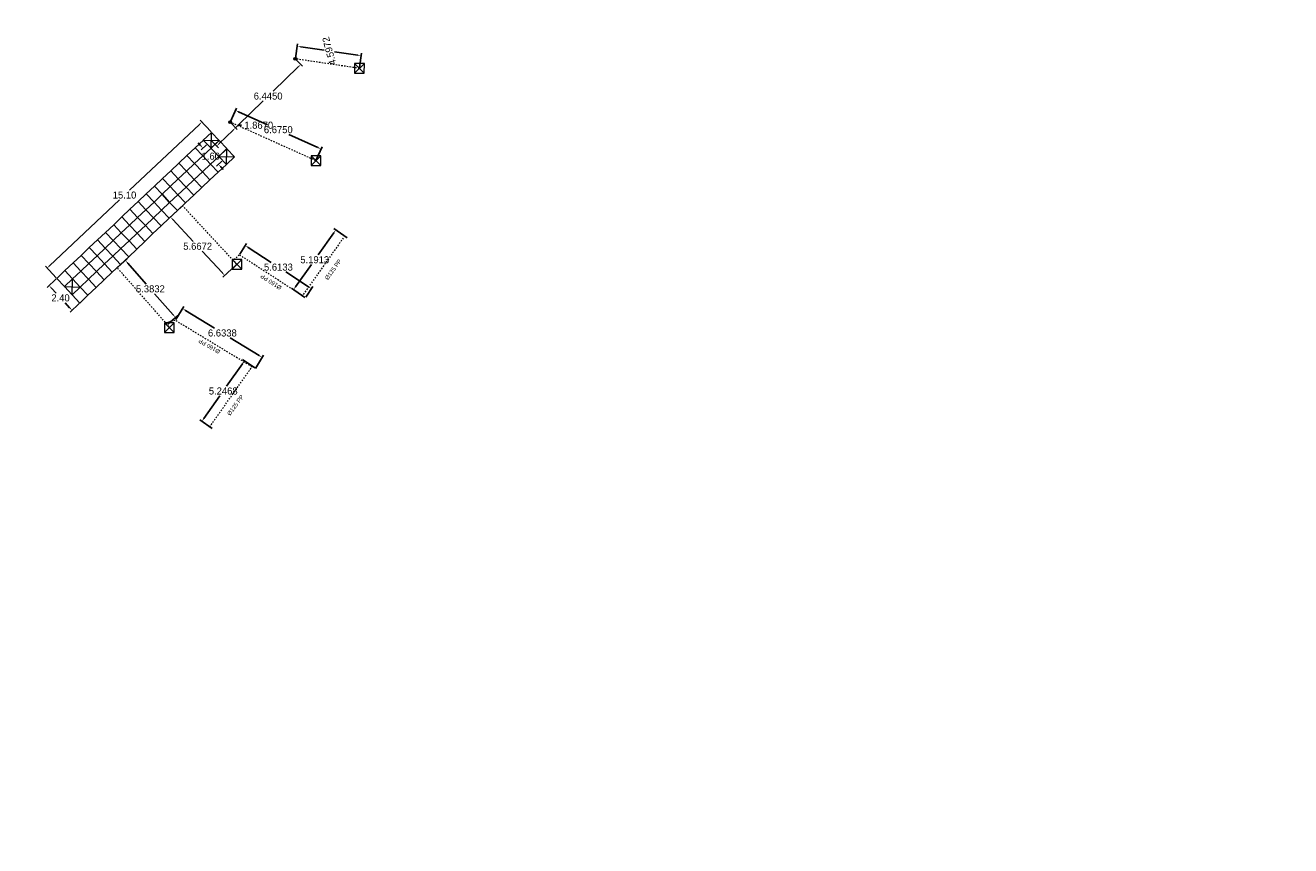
# Model space of a CAD drawing. Header units: inches. Extents: x 0 to 191500, y 0 to 342750.
# Tile 415 of 547: x 187658 to 187748, y 333514 to 333572. Entities that reach past the tile are written whole.
import ezdxf

# ---------------------------------------------------------------- set-up
doc = ezdxf.new("R2010")
doc.units = ezdxf.units.IN
doc.header["$MEASUREMENT"] = 0
doc.linetypes.add('RI-HWA_HUISAANSLUITING', pattern=[4.8, 3, -1.8])
doc.linetypes.add('RI-HWA_KOLKAANSLUITING', pattern=[4.3, 2.5, -1.8])
doc.layers.get('0').update_dxf_attribs({"lineweight": 20})
doc.layers.get('DefPoints').update_dxf_attribs({"lineweight": 20})
for name, color, linetype, lineweight in [('ECW', 150, 'Continuous', 20), ('N-WE-RI-HWA-MAATVOERING-T25', 151, 'Continuous', 20), ('N-WE-RI-HWA_HUISAANSLUITING', 150, 'RI-HWA_HUISAANSLUITING', 20), ('N-WE-RI-HWA_KOLK-S', 150, 'Continuous', 20), ('N-WE-RI-HWA_KOLKAANSLUITING_PP_160-G', 150, 'RI-HWA_KOLKAANSLUITING', 20), ('N-WE-RI-INLAAT', 7, 'Continuous', 20), ('Tekst algemeen', 7, 'Continuous', 20)]:
    doc.layers.add(name, color=color, linetype=linetype, lineweight=lineweight)
doc.styles.add('Roman', font='txt')
doc.dimstyles.get("Standard").update_dxf_attribs({"dimtxt": 0.18, "dimasz": 0.18, "dimexe": 0.18, "dimexo": 0.0625, "dimgap": 0.09, "dimtad": 0, "dimtih": 1, "dimtoh": 1, "dimdec": 4, "dimzin": 0, "dimdsep": 46, "dimtxsty": 'Standard', "dimcen": 0.09, "dimadec": 0, "dimazin": 0, "dimtfac": 1, "dimtdec": 4, "dimtofl": 0, "dimtmove": 0, "dimatfit": 3, "dimfxl": 1, "dimtolj": 1, "dimtzin": 0, "dimarcsym": 0})
picture_1 = doc.add_image_def('image1.ecw', size_in_pixel=(220000, 285000))

# ---------------------------------------------------------------- blocks, each defined once
blk = doc.blocks.new('*D3174')
at = {"layer": 'DefPoints', "color": 0, "transparency": 16777216}
for p in [(187670.396, 333565.524), (187671.083, 333564.795), (187660.098, 333554.436)]:
    blk.add_point(p, dxfattribs=at)
at = {"layer": 'N-WE-RI-HWA-MAATVOERING-T25', "color": 0, "lineweight": -2, "transparency": 16777216}
for p, q in [((187671.04, 333564.84), (187670.273, 333565.655)), ((187670.214, 333565.352), (187665.264, 333560.684)), ((187659.593, 333555.336), (187664.543, 333560.004)), ((187660.056, 333554.481), (187659.288, 333555.295))]:
    blk.add_line(p, q, dxfattribs=at)
at = {"layer": 'N-WE-RI-HWA-MAATVOERING-T25', "color": 0, "transparency": 16777216}
for points in [[(187670.186, 333565.382), (187670.243, 333565.322), (187670.396, 333565.524)], [(187659.564, 333555.366), (187659.622, 333555.305), (187659.411, 333555.164)]]:
    blk.add_solid(points, dxfattribs=at)
at = {"layer": 'N-WE-RI-HWA-MAATVOERING-T25', "color": 0, "transparency": 16777216, "insert": (187664.904, 333560.344), "char_height": 0.5, "attachment_point": 5}
blk.add_mtext('\\A1;15.10', dxfattribs=at)
blk = doc.blocks.new('*D3175')
at = {"layer": 'DefPoints', "color": 0, "transparency": 16777216}
for p in [(187659.549, 333553.924), (187660.098, 333554.436), (187661.728, 333552.686)]:
    blk.add_point(p, dxfattribs=at)
at = {"layer": 'N-WE-RI-HWA-MAATVOERING-T25', "color": 0, "lineweight": -2, "transparency": 16777216}
for p, q in [((187660.053, 333554.393), (187659.418, 333553.801)), ((187659.72, 333553.741), (187660.048, 333553.389)), ((187661.009, 333552.357), (187660.681, 333552.709)), ((187661.683, 333552.643), (187661.048, 333552.051))]:
    blk.add_line(p, q, dxfattribs=at)
at = {"layer": 'N-WE-RI-HWA-MAATVOERING-T25', "color": 0, "transparency": 16777216}
for points in [[(187659.75, 333553.769), (187659.689, 333553.713), (187659.549, 333553.924)], [(187661.039, 333552.385), (187660.978, 333552.329), (187661.179, 333552.174)]]:
    blk.add_solid(points, dxfattribs=at)
at = {"layer": 'N-WE-RI-HWA-MAATVOERING-T25', "color": 0, "transparency": 16777216, "insert": (187660.364, 333553.049), "char_height": 0.5, "attachment_point": 5}
blk.add_mtext('\\A1;2.40', dxfattribs=at)
blk = doc.blocks.new('*D3176')
at = {"layer": 'DefPoints', "color": 0, "transparency": 16777216}
for p in [(187670.758, 333563.955), (187671.858, 333562.796), (187671.57, 333562.522)]:
    blk.add_point(p, dxfattribs=at)
at = {"layer": 'N-WE-RI-HWA-MAATVOERING-T25', "color": 0, "lineweight": -2, "transparency": 16777216}
for p, q in [((187670.297, 333563.862), (187670.125, 333564.044)), ((187670.713, 333563.912), (187670.339, 333563.557)), ((187671.813, 333562.753), (187671.439, 333562.398)), ((187671.742, 333562.341), (187671.914, 333562.16))]:
    blk.add_line(p, q, dxfattribs=at)
at = {"layer": 'N-WE-RI-HWA-MAATVOERING-T25', "color": 0, "transparency": 16777216}
for points in [[(187670.328, 333563.891), (187670.267, 333563.834), (187670.469, 333563.681)], [(187671.772, 333562.37), (187671.712, 333562.312), (187671.57, 333562.522)]]:
    blk.add_solid(points, dxfattribs=at)
at = {"layer": 'N-WE-RI-HWA-MAATVOERING-T25', "color": 0, "transparency": 16777216, "insert": (187671.02, 333563.102), "char_height": 0.5, "attachment_point": 5}
blk.add_mtext('\\A1;1.60', dxfattribs=at)
blk = doc.blocks.new('*D3177')
at = {"layer": 'DefPoints', "color": 0, "transparency": 16777216}
for p in [(187664.378, 333555.199), (187667.933, 333551.157), (187668.517, 333551.67)]:
    blk.add_point(p, dxfattribs=at)
at = {"layer": 'N-WE-RI-HWA-MAATVOERING-T25', "color": 0, "lineweight": -2, "transparency": 16777216}
for p, q in [((187664.425, 333555.241), (187665.097, 333555.831)), ((187665.127, 333555.525), (187666.44, 333554.031)), ((187668.351, 333551.858), (187667.038, 333553.351)), ((187667.98, 333551.198), (187668.652, 333551.789))]:
    blk.add_line(p, q, dxfattribs=at)
at = {"layer": 'N-WE-RI-HWA-MAATVOERING-T25', "color": 0, "transparency": 16777216}
for points in [[(187665.158, 333555.552), (187665.096, 333555.497), (187664.962, 333555.713)], [(187668.383, 333551.885), (187668.32, 333551.83), (187668.517, 333551.67)]]:
    blk.add_solid(points, dxfattribs=at)
at = {"layer": 'N-WE-RI-HWA-MAATVOERING-T25', "color": 0, "transparency": 16777216, "insert": (187666.739, 333553.691), "char_height": 0.5, "attachment_point": 5}
blk.add_mtext('\\A1;5.3832', dxfattribs=at)
blk = doc.blocks.new('*D3178')
at = {"layer": 'DefPoints', "color": 0, "transparency": 16777216}
for p in [(187669.023, 333559.585), (187668.165, 333558.789), (187672.878, 333555.431)]:
    blk.add_point(p, dxfattribs=at)
at = {"layer": 'N-WE-RI-HWA-MAATVOERING-T25', "color": 0, "lineweight": -2, "transparency": 16777216}
for p, q in [((187668.977, 333559.543), (187668.033, 333558.666)), ((187668.335, 333558.606), (187669.777, 333557.052)), ((187671.85, 333554.818), (187670.408, 333556.372)), ((187672.832, 333555.389), (187671.888, 333554.513))]:
    blk.add_line(p, q, dxfattribs=at)
at = {"layer": 'N-WE-RI-HWA-MAATVOERING-T25', "color": 0, "transparency": 16777216}
for points in [[(187668.366, 333558.634), (187668.305, 333558.577), (187668.165, 333558.789)], [(187671.881, 333554.847), (187671.82, 333554.79), (187672.02, 333554.635)]]:
    blk.add_solid(points, dxfattribs=at)
at = {"layer": 'N-WE-RI-HWA-MAATVOERING-T25', "color": 0, "transparency": 16777216, "insert": (187670.093, 333556.712), "char_height": 0.5, "attachment_point": 5}
blk.add_mtext('\\A1;5.6672', dxfattribs=at)
blk = doc.blocks.new('*D3179')
at = {"layer": 'DefPoints', "color": 0, "transparency": 16777216}
for p in [(187672.769, 333566.35), (187672.395, 333565.518), (187678.483, 333562.782)]:
    blk.add_point(p, dxfattribs=at)
at = {"layer": 'N-WE-RI-HWA-MAATVOERING-T25', "color": 0, "lineweight": -2, "transparency": 16777216}
for p, q in [((187672.421, 333565.575), (187672.843, 333566.515)), ((187672.997, 333566.248), (187675.057, 333565.322)), ((187678.629, 333563.717), (187676.57, 333564.642)), ((187678.509, 333562.839), (187678.931, 333563.778))]:
    blk.add_line(p, q, dxfattribs=at)
at = {"layer": 'N-WE-RI-HWA-MAATVOERING-T25', "color": 0, "transparency": 16777216}
for points in [[(187673.014, 333566.286), (187672.98, 333566.21), (187672.769, 333566.35)], [(187678.647, 333563.755), (187678.612, 333563.679), (187678.857, 333563.614)]]:
    blk.add_solid(points, dxfattribs=at)
at = {"layer": 'N-WE-RI-HWA-MAATVOERING-T25', "color": 0, "transparency": 16777216, "insert": (187675.813, 333564.982), "char_height": 0.5, "attachment_point": 5}
blk.add_mtext('\\A1;6.6750', dxfattribs=at)
blk = doc.blocks.new('*D3180')
at = {"layer": 'DefPoints', "color": 0, "transparency": 16777216}
for p in [(187677.155, 333570.901), (187677.022, 333570.005), (187681.569, 333569.331)]:
    blk.add_point(p, dxfattribs=at)
at = {"layer": 'N-WE-RI-HWA-MAATVOERING-T25', "color": 0, "lineweight": -2, "transparency": 16777216}
for p, q in [((187677.031, 333570.067), (187677.181, 333571.079)), ((187677.402, 333570.865), (187679.062, 333570.619)), ((187681.455, 333570.264), (187679.795, 333570.51)), ((187681.578, 333569.393), (187681.728, 333570.405))]:
    blk.add_line(p, q, dxfattribs=at)
at = {"layer": 'N-WE-RI-HWA-MAATVOERING-T25', "color": 0, "transparency": 16777216}
for points in [[(187677.408, 333570.906), (187677.396, 333570.823), (187677.155, 333570.901)], [(187681.461, 333570.305), (187681.449, 333570.222), (187681.702, 333570.227)]]:
    blk.add_solid(points, dxfattribs=at)
at = {"layer": 'N-WE-RI-HWA-MAATVOERING-T25', "color": 0, "transparency": 16777216, "insert": (187679.428, 333570.564), "char_height": 0.5, "attachment_point": 5, "rotation": 105}
blk.add_mtext('\\A1;4.5972', dxfattribs=at)
blk = doc.blocks.new('*D3193')
at = {"layer": 'DefPoints', "color": 0, "transparency": 16777216}
for p in [(187672.395, 333565.518), (187672.781, 333565.122), (187671.057, 333564.216)]:
    blk.add_point(p, dxfattribs=at)
at = {"layer": 'N-WE-RI-HWA-MAATVOERING-T25', "color": 0, "lineweight": -2, "transparency": 16777216}
for p, q in [((187672.439, 333565.474), (187672.906, 333564.993)), ((187671.622, 333563.994), (187672.602, 333564.948)), ((187672.781, 333565.122), (187672.96, 333565.296)), ((187672.96, 333565.296), (187673.21, 333565.296)), ((187671.101, 333564.171), (187671.568, 333563.691))]:
    blk.add_line(p, q, dxfattribs=at)
at = {"layer": 'N-WE-RI-HWA-MAATVOERING-T25', "color": 0, "transparency": 16777216}
for points in [[(187672.573, 333564.978), (187672.631, 333564.918), (187672.781, 333565.122)], [(187671.593, 333564.024), (187671.651, 333563.964), (187671.443, 333563.82)]]:
    blk.add_solid(points, dxfattribs=at)
at = {"layer": 'N-WE-RI-HWA-MAATVOERING-T25', "color": 0, "transparency": 16777216, "insert": (187674.425, 333565.296), "char_height": 0.5, "attachment_point": 5}
blk.add_mtext('\\A1;1.8670', dxfattribs=at)
blk = doc.blocks.new('*D3194')
at = {"layer": 'DefPoints', "color": 0, "transparency": 16777216}
for p in [(187677.022, 333570.005), (187677.407, 333569.608), (187672.395, 333565.518)]:
    blk.add_point(p, dxfattribs=at)
at = {"layer": 'N-WE-RI-HWA-MAATVOERING-T25', "color": 0, "lineweight": -2, "transparency": 16777216}
for p, q in [((187677.065, 333569.96), (187677.532, 333569.479)), ((187677.227, 333569.434), (187675.444, 333567.705)), ((187672.96, 333565.295), (187674.743, 333567.025)), ((187672.439, 333565.473), (187672.905, 333564.992))]:
    blk.add_line(p, q, dxfattribs=at)
at = {"layer": 'N-WE-RI-HWA-MAATVOERING-T25', "color": 0, "transparency": 16777216}
for points in [[(187677.198, 333569.464), (187677.256, 333569.404), (187677.407, 333569.608)], [(187672.931, 333565.325), (187672.989, 333565.266), (187672.78, 333565.121)]]:
    blk.add_solid(points, dxfattribs=at)
at = {"layer": 'N-WE-RI-HWA-MAATVOERING-T25', "color": 0, "transparency": 16777216, "insert": (187675.093, 333567.365), "char_height": 0.5, "attachment_point": 5}
blk.add_mtext('\\A1;6.4450', dxfattribs=at)
blk = doc.blocks.new('*D3197')
at = {"layer": 'DefPoints', "color": 0, "transparency": 16777216}
for p in [(187668.505, 333551.457), (187674.674, 333548.828), (187674.161, 333547.991)]:
    blk.add_point(p, dxfattribs=at)
at = {"layer": 'N-WE-RI-HWA-MAATVOERING-T25', "color": 0, "lineweight": -2, "transparency": 16777216}
for p, q in [((187668.538, 333551.51), (187669.113, 333552.448)), ((187669.232, 333552.164), (187671.292, 333550.901)), ((187674.461, 333548.959), (187672.401, 333550.221)), ((187674.194, 333548.044), (187674.769, 333548.981))]:
    blk.add_line(p, q, dxfattribs=at)
at = {"layer": 'N-WE-RI-HWA-MAATVOERING-T25', "color": 0, "transparency": 16777216}
for points in [[(187669.253, 333552.199), (187669.21, 333552.128), (187669.018, 333552.294)], [(187674.483, 333548.994), (187674.44, 333548.923), (187674.674, 333548.828)]]:
    blk.add_solid(points, dxfattribs=at)
at = {"layer": 'N-WE-RI-HWA-MAATVOERING-T25', "color": 0, "transparency": 16777216, "insert": (187671.846, 333550.561), "char_height": 0.5, "attachment_point": 5}
blk.add_mtext('\\A1;6.6338', dxfattribs=at)
blk = doc.blocks.new('*D3198')
at = {"layer": 'DefPoints', "color": 0, "transparency": 16777216}
for p in [(187674.194, 333548.044), (187670.396, 333544.3), (187671.174, 333543.753)]:
    blk.add_point(p, dxfattribs=at)
at = {"layer": 'N-WE-RI-HWA-MAATVOERING-T25', "color": 0, "lineweight": -2, "transparency": 16777216}
for p, q in [((187673.272, 333548.386), (187672.146, 333546.785)), ((187674.143, 333548.08), (187673.269, 333548.694)), ((187670.54, 333544.505), (187671.667, 333546.105)), ((187671.123, 333543.789), (187670.249, 333544.404))]:
    blk.add_line(p, q, dxfattribs=at)
at = {"layer": 'N-WE-RI-HWA-MAATVOERING-T25', "color": 0, "transparency": 16777216}
for points in [[(187673.238, 333548.41), (187673.306, 333548.362), (187673.416, 333548.591)], [(187670.506, 333544.529), (187670.574, 333544.481), (187670.396, 333544.3)]]:
    blk.add_solid(points, dxfattribs=at)
at = {"layer": 'N-WE-RI-HWA-MAATVOERING-T25', "color": 0, "transparency": 16777216, "insert": (187671.906, 333546.445), "char_height": 0.5, "attachment_point": 5}
blk.add_mtext('\\A1;5.2468', dxfattribs=at)
blk = doc.blocks.new('*D3199')
at = {"layer": 'DefPoints', "color": 0, "transparency": 16777216}
for p in [(187673.47, 333556.768), (187673.04, 333556.109), (187677.741, 333553.041)]:
    blk.add_point(p, dxfattribs=at)
at = {"layer": 'N-WE-RI-HWA-MAATVOERING-T25', "color": 0, "lineweight": -2, "transparency": 16777216}
for p, q in [((187673.074, 333556.161), (187673.569, 333556.919)), ((187673.68, 333556.631), (187675.3, 333555.574)), ((187677.961, 333553.836), (187676.341, 333554.894)), ((187677.775, 333553.093), (187678.269, 333553.85))]:
    blk.add_line(p, q, dxfattribs=at)
at = {"layer": 'N-WE-RI-HWA-MAATVOERING-T25', "color": 0, "transparency": 16777216}
for points in [[(187673.702, 333556.666), (187673.657, 333556.596), (187673.47, 333556.768)], [(187677.984, 333553.871), (187677.939, 333553.801), (187678.171, 333553.7)]]:
    blk.add_solid(points, dxfattribs=at)
at = {"layer": 'N-WE-RI-HWA-MAATVOERING-T25', "color": 0, "transparency": 16777216, "insert": (187675.821, 333555.234), "char_height": 0.5, "attachment_point": 5}
blk.add_mtext('\\A1;5.6133', dxfattribs=at)
blk = doc.blocks.new('*D3200')
at = {"layer": 'DefPoints', "color": 0, "transparency": 16777216}
for p in [(187679.899, 333557.874), (187680.741, 333557.277), (187677.741, 333553.041)]:
    blk.add_point(p, dxfattribs=at)
at = {"layer": 'N-WE-RI-HWA-MAATVOERING-T25', "color": 0, "lineweight": -2, "transparency": 16777216}
for p, q in [((187679.754, 333557.67), (187678.639, 333556.095)), ((187680.69, 333557.313), (187679.752, 333557.978)), ((187677.043, 333553.841), (187678.158, 333555.415)), ((187677.69, 333553.077), (187676.751, 333553.741))]:
    blk.add_line(p, q, dxfattribs=at)
at = {"layer": 'N-WE-RI-HWA-MAATVOERING-T25', "color": 0, "transparency": 16777216}
for points in [[(187679.72, 333557.694), (187679.788, 333557.646), (187679.899, 333557.874)], [(187677.009, 333553.865), (187677.077, 333553.817), (187676.898, 333553.637)]]:
    blk.add_solid(points, dxfattribs=at)
at = {"layer": 'N-WE-RI-HWA-MAATVOERING-T25', "color": 0, "transparency": 16777216, "insert": (187678.398, 333555.755), "char_height": 0.5, "attachment_point": 5}
blk.add_mtext('\\A1;5.1913', dxfattribs=at)
blk = doc.blocks.new('A$C2C270354')
h = blk.add_hatch(color=256)
h.dxf.hatch_style = 1
edge = h.paths.add_edge_path()
edge.add_arc((0, 0), 0.1, 0, 360)
blk.add_circle((0, 0), 0.1)

msp = doc.modelspace()

# ---------------------------------------------------------------- linework, layer by layer
for points in [[(187671.04008, 333563.67031), (187671.61083, 333564.20835), (187671.07752, 333564.78976), (187670.49138, 333564.24579), (187671.04008, 333563.67031)], [(187671.04563, 333563.67239), (187671.08308, 333564.79183)], [(187669.87846, 333562.57765), (187670.45394, 333563.12635), (187669.90524, 333563.70183), (187669.32976, 333563.15313), (187669.87846, 333562.57765)], [(187669.90524, 333563.70183), (187670.49694, 333564.24787)], [(187670.45394, 333563.12635), (187671.04574, 333563.67565)], [(187670.49694, 333564.24787), (187671.62111, 333564.22109)], [(187671.03771, 333563.66498), (187671.58641, 333563.0895), (187672.16189, 333563.6382), (187671.62386, 333564.20895), (187671.03771, 333563.66498)], [(187671.58641, 333563.0895), (187672.16189, 333563.6382), (187671.62386, 333564.20895), (187671.03771, 333563.66498), (187671.58641, 333563.0895)], [(187672.13274, 333562.50869), (187672.70822, 333563.05739), (187672.15952, 333563.63287), (187671.58405, 333563.08417), (187672.13274, 333562.50869)], [(187672.13274, 333562.50869), (187672.15952, 333563.63287)], [(187669.30298, 333562.02895), (187669.87846, 333562.57765), (187669.32976, 333563.15313), (187668.75428, 333562.60443), (187669.30298, 333562.02895)], [(187670.42716, 333562.00217), (187670.9979, 333562.54021), (187670.45394, 333563.12635), (187669.87846, 333562.57765), (187670.42716, 333562.00217)], [(187670.9979, 333562.54021), (187671.59174, 333563.08392)], [(187671.58405, 333563.08417), (187672.70349, 333563.04673)], [(187668.14609, 333560.94695), (187668.71684, 333561.48499), (187668.18354, 333562.0664), (187667.5974, 333561.52243), (187668.14609, 333560.94695)], [(187668.71684, 333561.48499), (187669.30298, 333562.02895), (187668.75428, 333562.60443), (187668.18354, 333562.0664), (187668.71684, 333561.48499)], [(187669.26554, 333560.90951), (187669.84102, 333561.45821), (187669.30298, 333562.02895), (187668.71684, 333561.48499), (187669.26554, 333560.90951)], [(187669.84102, 333561.45821), (187670.42716, 333562.00217), (187669.87846, 333562.57765), (187669.30298, 333562.02895), (187669.84102, 333561.45821)], [(187670.38972, 333560.88273), (187670.96046, 333561.42076), (187670.42716, 333562.00217), (187669.84102, 333561.45821), (187670.38972, 333560.88273)], [(187670.96046, 333561.42076), (187671.5466, 333561.96473), (187670.9979, 333562.54021), (187670.42716, 333562.00217), (187670.96046, 333561.42076)], [(187671.5466, 333561.96473), (187672.13274, 333562.50869)], [(187666.99514, 333559.84955), (187667.57061, 333560.39825), (187667.02192, 333560.97373), (187666.44644, 333560.42503), (187666.99514, 333559.84955)], [(187667.57061, 333560.39825), (187668.14609, 333560.94695), (187667.5974, 333561.52243), (187667.02192, 333560.97373), (187667.57061, 333560.39825)], [(187668.10392, 333559.81685), (187668.69006, 333560.36081), (187668.14609, 333560.94695), (187667.57061, 333560.39825), (187668.10392, 333559.81685)], [(187668.69006, 333560.36081), (187669.26554, 333560.90951), (187668.71684, 333561.48499), (187668.14609, 333560.94695), (187668.69006, 333560.36081)], [(187669.81424, 333560.33403), (187670.38972, 333560.88273), (187669.84102, 333561.45821), (187669.26554, 333560.90951), (187669.81424, 333560.33403)], [(187666.40899, 333559.30559), (187666.99514, 333559.84955), (187666.44644, 333560.42503), (187665.86503, 333559.89173), (187666.40899, 333559.30559)], [(187667.53317, 333559.27881), (187668.10392, 333559.81685), (187667.57061, 333560.39825), (187666.99514, 333559.84955), (187667.53317, 333559.27881)], [(187668.65262, 333559.24137), (187669.23876, 333559.78533), (187668.69006, 333560.36081), (187668.10392, 333559.81685), (187668.65262, 333559.24137)], [(187669.23876, 333559.78533), (187669.81424, 333560.33403), (187669.26554, 333560.90951), (187668.69006, 333560.36081), (187669.23876, 333559.78533)], [(187665.26277, 333558.21886), (187665.83352, 333558.75689), (187665.28955, 333559.34303), (187664.71407, 333558.79433), (187665.26277, 333558.21886)], [(187665.83352, 333558.75689), (187666.40899, 333559.30559), (187665.86503, 333559.89173), (187665.28955, 333559.34303), (187665.83352, 333558.75689)], [(187666.38221, 333558.18141), (187666.95769, 333558.73011), (187666.40899, 333559.30559), (187665.83352, 333558.75689), (187666.38221, 333558.18141)], [(187666.95769, 333558.73011), (187667.53317, 333559.27881), (187666.99514, 333559.84955), (187666.40899, 333559.30559), (187666.95769, 333558.73011)], [(187667.50639, 333558.15463), (187668.08187, 333558.70333), (187667.53317, 333559.27881), (187666.95769, 333558.73011), (187667.50639, 333558.15463)], [(187668.08187, 333558.70333), (187668.65262, 333559.24137), (187668.10392, 333559.81685), (187667.53317, 333559.27881), (187668.08187, 333558.70333)], [(187664.10115, 333557.12619), (187664.67663, 333557.67489), (187664.13859, 333558.24564), (187663.55245, 333557.70167), (187664.10115, 333557.12619)], [(187664.67663, 333557.67489), (187665.26277, 333558.21886), (187664.71407, 333558.79433), (187664.13859, 333558.24564), (187664.67663, 333557.67489)], [(187665.81147, 333557.64338), (187666.38221, 333558.18141), (187665.83352, 333558.75689), (187665.26277, 333558.21886), (187665.81147, 333557.64338)], [(187666.92025, 333557.61067), (187667.50639, 333558.15463), (187666.95769, 333558.73011), (187666.38221, 333558.18141), (187666.92025, 333557.61067)], [(187663.5304, 333556.58816), (187664.10115, 333557.12619), (187663.55245, 333557.70167), (187662.98171, 333557.16364), (187663.5304, 333556.58816)], [(187664.64985, 333556.55071), (187665.22533, 333557.09941), (187664.67663, 333557.67489), (187664.10115, 333557.12619), (187664.64985, 333556.55071)], [(187665.22533, 333557.09941), (187665.81147, 333557.64338), (187665.26277, 333558.21886), (187664.67663, 333557.67489), (187665.22533, 333557.09941)], [(187665.76929, 333556.51327), (187666.34477, 333557.06197), (187665.81147, 333557.64338), (187665.22533, 333557.09941), (187665.76929, 333556.51327)], [(187666.34477, 333557.06197), (187666.92025, 333557.61067), (187666.38221, 333558.18141), (187665.81147, 333557.64338), (187666.34477, 333557.06197)], [(187662.36878, 333555.49549), (187662.95493, 333556.03946), (187662.40623, 333556.61494), (187661.83075, 333556.06624), (187662.36878, 333555.49549)], [(187662.95493, 333556.03946), (187663.5304, 333556.58816), (187662.98171, 333557.16364), (187662.40623, 333556.61494), (187662.95493, 333556.03946)], [(187663.48823, 333555.45805), (187664.07437, 333556.00201), (187663.5304, 333556.58816), (187662.95493, 333556.03946), (187663.48823, 333555.45805)], [(187664.07437, 333556.00201), (187664.64985, 333556.55071), (187664.10115, 333557.12619), (187663.5304, 333556.58816), (187664.07437, 333556.00201)], [(187664.62307, 333555.42654), (187665.19855, 333555.97523), (187664.64985, 333556.55071), (187664.07437, 333556.00201), (187664.62307, 333555.42654)], [(187665.19855, 333555.97523), (187665.76929, 333556.51327), (187665.22533, 333557.09941), (187664.64985, 333556.55071), (187665.19855, 333555.97523)], [(187661.21783, 333554.3981), (187661.7933, 333554.94679), (187661.24934, 333555.53294), (187660.67386, 333554.98424), (187661.21783, 333554.3981)], [(187661.7933, 333554.94679), (187662.36878, 333555.49549), (187661.83075, 333556.06624), (187661.24934, 333555.53294), (187661.7933, 333554.94679)], [(187662.91748, 333554.92001), (187663.48823, 333555.45805), (187662.95493, 333556.03946), (187662.36878, 333555.49549), (187662.91748, 333554.92001)], [(187664.03693, 333554.88257), (187664.62307, 333555.42654), (187664.07437, 333556.00201), (187663.48823, 333555.45805), (187664.03693, 333554.88257)], [(187660.09838, 333554.43554), (187660.64708, 333553.86006), (187661.21783, 333554.3981), (187660.67386, 333554.98424), (187660.09838, 333554.43554)], [(187660.64708, 333553.86006), (187661.21783, 333554.3981), (187660.67386, 333554.98424), (187660.09838, 333554.43554), (187660.64708, 333553.86006)], [(187661.76652, 333553.82262), (187662.342, 333554.37132), (187661.7933, 333554.94679), (187661.21783, 333554.3981), (187661.76652, 333553.82262)], [(187662.342, 333554.37132), (187662.91748, 333554.92001), (187662.36878, 333555.49549), (187661.7933, 333554.94679), (187662.342, 333554.37132)], [(187662.8907, 333553.79584), (187663.46618, 333554.34453), (187662.91748, 333554.92001), (187662.342, 333554.37132), (187662.8907, 333553.79584)], [(187663.46618, 333554.34453), (187664.03693, 333554.88257), (187663.48823, 333555.45805), (187662.91748, 333554.92001), (187663.46618, 333554.34453)], [(187660.63168, 333553.85413), (187661.75113, 333553.81669)], [(187661.18038, 333553.27865), (187661.76652, 333553.82262), (187661.21783, 333554.3981), (187660.64708, 333553.86006), (187661.18038, 333553.27865)], [(187661.7285, 333552.68575), (187662.30398, 333553.23445), (187661.76594, 333553.80519), (187661.1798, 333553.26123), (187661.7285, 333552.68575)], [(187661.1798, 333553.26123), (187661.7285, 333552.68575), (187662.30398, 333553.23445), (187661.76594, 333553.80519), (187661.1798, 333553.26123)], [(187661.18038, 333553.27865), (187661.20716, 333554.40283)], [(187662.30456, 333553.25187), (187662.8907, 333553.79584), (187662.342, 333554.37132), (187661.76652, 333553.82262), (187662.30456, 333553.25187)]]:
    msp.add_lwpolyline(points)
at = {"layer": 'N-WE-RI-HWA_HUISAANSLUITING', "ltscale": 0.005}
for points in [[(187680.53659, 333557.46189), (187677.52073, 333553.20642), (187673.04003, 333556.10889), (187672.61528, 333555.7147)], [(187670.939, 333543.89681), (187673.94696, 333548.16352), (187668.50532, 333551.45716), (187667.81688, 333551.28869)]]:
    msp.add_lwpolyline(points, dxfattribs=at)
at = {"layer": 'N-WE-RI-HWA_KOLK-S'}
for p, q in [((187681.22164, 333569.6799), (187681.22015, 333568.98345)), ((187681.22015, 333568.98345), (187681.9181, 333569.6784)), ((187681.22164, 333569.6799), (187681.9166, 333568.98195)), ((187681.9181, 333569.6784), (187681.22164, 333569.6799)), ((187681.9166, 333568.98195), (187681.9181, 333569.6784)), ((187681.22015, 333568.98345), (187681.9166, 333568.98195)), ((187678.13601, 333563.131), (187678.13452, 333562.43455)), ((187678.13452, 333562.43455), (187678.83246, 333563.12951)), ((187678.13601, 333563.131), (187678.83097, 333562.43305)), ((187678.83246, 333563.12951), (187678.13601, 333563.131)), ((187678.83097, 333562.43305), (187678.83246, 333563.12951)), ((187678.13452, 333562.43455), (187678.83097, 333562.43305)), ((187672.5308, 333555.78029), (187672.5293, 333555.08384)), ((187672.5293, 333555.08384), (187673.22725, 333555.7788)), ((187672.5308, 333555.78029), (187673.22575, 333555.08234)), ((187673.22725, 333555.7788), (187672.5308, 333555.78029)), ((187673.22575, 333555.08234), (187673.22725, 333555.7788)), ((187672.5293, 333555.08384), (187673.22575, 333555.08234)), ((187667.73635, 333551.28687), (187667.73485, 333550.59042)), ((187667.73485, 333550.59042), (187668.4328, 333551.28537)), ((187667.73635, 333551.28687), (187668.4313, 333550.58892)), ((187668.4328, 333551.28537), (187667.73635, 333551.28687)), ((187668.4313, 333550.58892), (187668.4328, 333551.28537)), ((187667.73485, 333550.59042), (187668.4313, 333550.58892))]:
    msp.add_line(p, q, dxfattribs=at)
at = {"layer": 'N-WE-RI-HWA_KOLKAANSLUITING_PP_160-G', "ltscale": 0.005}
for points in [[(187681.56912, 333569.33092), (187677.02167, 333570.00536)], [(187678.48349, 333562.78203), (187672.45037, 333565.49355)], [(187672.87828, 333555.43132), (187669.02321, 333559.58529)], [(187668.05331, 333551.0198), (187664.37831, 333555.19939)]]:
    msp.add_lwpolyline(points, dxfattribs=at)

# ---------------------------------------------------------------- block references
at = {"layer": 'N-WE-RI-INLAAT', "rotation": 0.06357443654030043}
for p in [(187677.02167, 333570.00536), (187672.39517, 333565.51836)]:
    msp.add_blockref('A$C2C270354', p, dxfattribs=at)

# ---------------------------------------------------------------- texts
at = {"layer": 'Tekst algemeen', "char_height": 0.2975024, "width": 2.9684011, "attachment_point": 1, "style": 'Roman'}
for s, insert, rotation in [('{\\fArial|b0|i0|c0|p34;%%C125 PP}', (187679.08423, 333554.47018), 53.6672692), ('{\\fArial|b0|i0|c0|p34;%%C160 PP}', (187675.92773, 333553.59957), 147.2193362), ('{\\fArial|b0|i0|c0|p34;%%C160 PP}', (187671.5711, 333549.06719), 149.9566692), ('{\\fArial|b0|i0|c0|p34;%%C125 PP}', (187672.15009, 333544.85153), 53.6672692)]:
    msp.add_mtext(s, dxfattribs=dict(at, insert=insert, rotation=rotation))

# ---------------------------------------------------------------- dimensions: what is measured, and where the dimension line sits
at = {"layer": 'N-WE-RI-HWA-MAATVOERING-T25'}
dim = msp.add_aligned_dim(p1=(187681.56912, 333569.33092), p2=(187677.02167, 333570.00536), distance=-0.90582, dimstyle='Standard', override={"dimtxt": 0.5, "dimasz": 0.25, "dimexe": 0.18, "dimexo": 0.0625, "dimgap": 0.09, "dimtad": 0, "dimzin": 0, "dimdsep": 46, "dimcen": 0.09, "dimtofl": 0, "dimtolj": 1, "dimtzin": 0}, dxfattribs=at)
dim.commit()
dim.dimension.update_dxf_attribs({"geometry": '*D3180', "text_midpoint": (187679.42829, 333570.56416), "text_rotation": 105})
for p1, p2, distance, picture, middle in [((187672.39517, 333565.51836), (187677.02167, 333570.00536), -0.55296, '*D3194', (187675.09339, 333567.36492)), ((187678.48349, 333562.78203), (187672.39517, 333565.51836), -0.91227, '*D3179', (187675.81331, 333564.98229)), ((187671.05725, 333564.21612), (187672.39517, 333565.51836), -0.55296, '*D3193', (187674.425, 333565.29649)), ((187672.87828, 333555.43132), (187669.02321, 333559.58529), 1.17071, '*D3178', (187670.09263, 333556.71194)), ((187677.74058, 333553.04065), (187680.74081, 333557.27722), 1.03208, '*D3200', (187678.39843, 333555.75541)), ((187677.74058, 333553.04065), (187673.04003, 333556.10889), -0.78707, '*D3199', (187675.82052, 333555.23385)), ((187664.37831, 333555.19939), (187667.93294, 333551.15669), 0.77714, '*D3177', (187666.73925, 333553.6912)), ((187668.50532, 333551.45716), (187674.16132, 333547.9907), 0.98199, '*D3197', (187671.84646, 333550.56119)), ((187674.19371, 333548.04355), (187671.17378, 333543.75296), -0.95072, '*D3198', (187671.90629, 333546.44547))]:
    dim = msp.add_aligned_dim(p1=p1, p2=p2, distance=distance, dimstyle='Standard', override={"dimtxt": 0.5, "dimasz": 0.25, "dimexe": 0.18, "dimexo": 0.0625, "dimgap": 0.09, "dimtad": 0, "dimzin": 0, "dimdsep": 46, "dimcen": 0.09, "dimtofl": 0, "dimtolj": 1, "dimtzin": 0}, dxfattribs=at)
    dim.commit()
    dim.dimension.update_dxf_attribs({"geometry": picture, "text_midpoint": middle})
for p1, p2, distance, text, picture, middle in [((187660.09838, 333554.43554), (187671.08318, 333564.79501), 1.00158, '15.10', '*D3174', (187664.90361, 333560.34393)), ((187670.75803, 333563.95509), (187671.85839, 333562.79643), -0.39799, '1.60', '*D3176', (187671.01963, 333563.1017)), ((187661.7285, 333552.68575), (187660.09838, 333554.43554), 0.75053, '2.40', '*D3175', (187660.36429, 333553.04905))]:
    dim = msp.add_aligned_dim(p1=p1, p2=p2, distance=distance, text=text, dimstyle='Standard', override={"dimtxt": 0.5, "dimasz": 0.25, "dimexe": 0.18, "dimexo": 0.0625, "dimgap": 0.09, "dimtad": 0, "dimzin": 0, "dimdsep": 46, "dimcen": 0.09, "dimtofl": 0, "dimtolj": 1, "dimtzin": 0}, dxfattribs=at)
    dim.commit()
    dim.dimension.update_dxf_attribs({"geometry": picture, "text_midpoint": middle})

# ---------------------------------------------------------------- pictures from other files: only their frames are drawn
at = {"layer": 'ECW'}
image = msp.add_image(picture_1, insert=(180500, 328500), size_in_units=(11000, 14250), dxfattribs=at)
image.dxf.flags = 7

doc.saveas('drawing.dxf')
